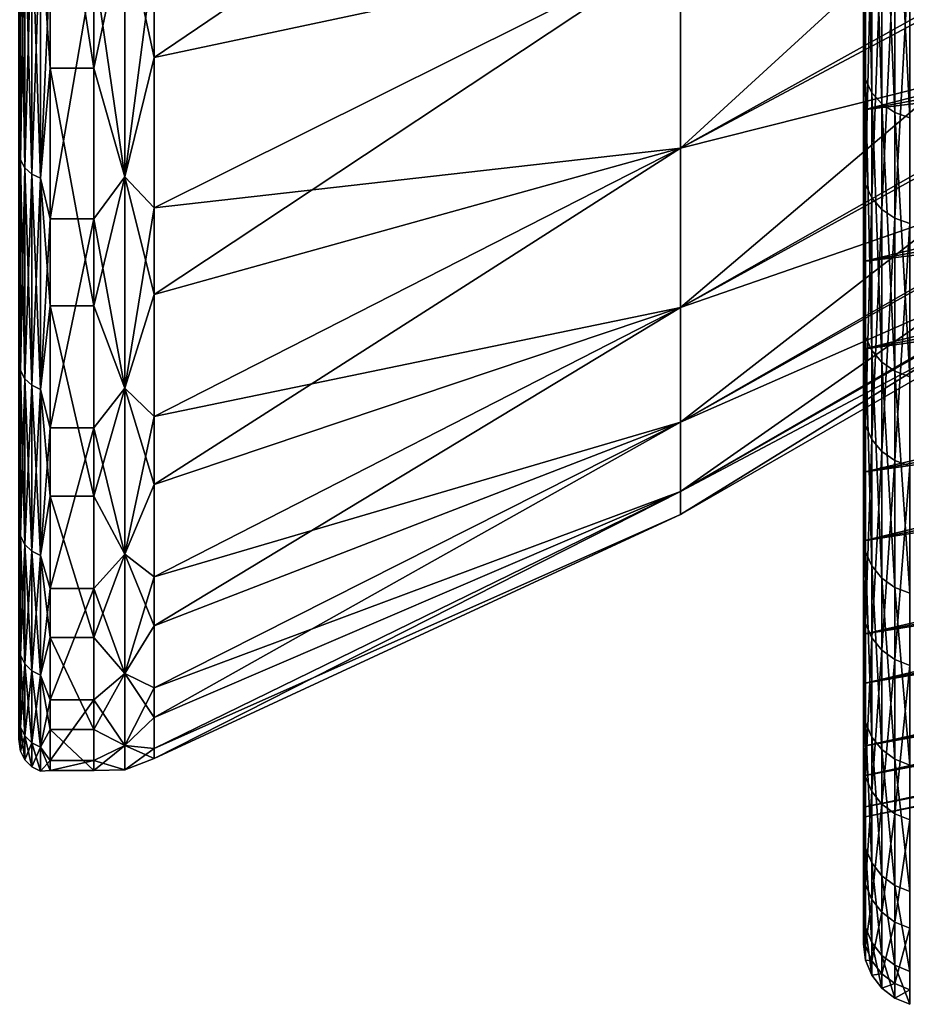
# Model space of a CAD drawing. Header units: metres. Extents: x -22 to 73, y -229 to 22.
# Tile 263 of 447: x 50.9 to 53.74, y -20.99 to -17.84. Entities that reach past the tile are written whole.
import ezdxf

# ---------------------------------------------------------------- set-up
doc = ezdxf.new("R2010")
doc.units = ezdxf.units.M
doc.layers.add('solid_509500_SW0001', color=7, linetype='CONTINUOUS')

msp = doc.modelspace()

# ---------------------------------------------------------------- linework, layer by layer
at = {"layer": 'solid_509500_SW0001'}
for points in [[(59.599998, -16.594965, 58.343544), (53.599998, -17.218668, 57.060284), (53.599998, -18.130226, 58.648262)], [(59.599998, -17.013132, 59.100937), (59.599998, -16.594965, 58.343544), (53.599998, -18.130226, 58.648262)], [(54.626633, -16.775885, 75.788826), (53.015186, -17.604151, 76.208954), (53.015186, -18.252619, 74.64341)], [(54.626633, -17.392632, 74.292252), (54.626633, -16.775885, 75.788826), (53.015186, -18.252619, 74.64341)], [(51.332516, -17.962553, 58.734505), (53.015186, -16.821705, 58.287983), (53.015186, -17.604151, 59.79105)], [(51.332516, -17.962553, 58.734505), (51.332516, -17.059689, 57.161655), (53.015186, -16.821705, 58.287983)], [(53.599998, -16.826427, 79.53392), (53.599998, -18.143738, 78.170776), (53.599998, -17.668919, 78.974937)], [(53.599998, -16.826427, 79.53392), (53.599998, -17.792845, 77.978706), (53.599998, -18.143738, 78.170776)], [(50.904896, -17.477173, 57.90955), (50.900002, -17.907948, 58.762691), (50.900002, -17.007824, 57.194614)], [(59.599998, -17.396509, 59.875874), (59.599998, -17.013132, 59.100937), (53.599998, -18.130226, 58.648262)], [(51.238167, -17.528585, 57.879868), (51.332516, -17.059689, 57.161655), (51.332516, -17.962553, 58.734505)], [(53.606815, -18.033518, 57.531555), (53.599998, -17.552536, 56.839878), (53.599998, -17.038363, 56.069611)], [(53.606815, -18.033518, 57.531555), (53.599998, -17.038363, 56.069611), (53.606815, -17.080765, 56.039921)], [(50.969189, -17.532801, 57.877434), (51, -17.092228, 57.140984), (51, -17.996815, 58.716835)], [(51.139996, -17.996815, 58.716835), (51, -17.996815, 58.716835), (51, -17.092228, 57.140984)], [(51.139996, -17.092228, 57.140984), (51.139996, -17.996815, 58.716835), (51, -17.092228, 57.140984)], [(51.238167, -17.528585, 57.879868), (51.139996, -17.996815, 58.716835), (51.139996, -17.092228, 57.140984)], [(53.62682, -18.075274, 57.507317), (53.606815, -17.080765, 56.039921), (53.62682, -17.120316, 56.012226)], [(53.606815, -18.033518, 57.531555), (53.606815, -17.080765, 56.039921), (53.62682, -18.075274, 57.507317)], [(53.658653, -18.11112, 57.486507), (53.62682, -17.120316, 56.012226), (53.658653, -17.154268, 55.988453)], [(53.62682, -18.075274, 57.507317), (53.62682, -17.120316, 56.012226), (53.658653, -18.11112, 57.486507)], [(53.700134, -18.138613, 57.470547), (53.658653, -17.154268, 55.988453), (53.700134, -17.180307, 55.970219)], [(53.658653, -18.11112, 57.486507), (53.658653, -17.154268, 55.988453), (53.700134, -18.138613, 57.470547)], [(59.599998, -17.167408, 76.597679), (53.599998, -18.61553, 76.343979), (53.599998, -17.792845, 77.978706)], [(59.599998, -17.167408, 76.597679), (59.599998, -17.53731, 75.815544), (53.599998, -18.61553, 76.343979)], [(53.74844, -18.15587, 57.460529), (53.700134, -17.180307, 55.970219), (53.74844, -17.196655, 55.958771)], [(53.700134, -18.138613, 57.470547), (53.700134, -17.180307, 55.970219), (53.74844, -18.15587, 57.460529)], [(53.599998, -17.218668, 57.060284), (53.599998, -17.552536, 56.839878), (53.599998, -18.033342, 57.63475)], [(53.599998, -18.130226, 58.648262), (53.599998, -17.218668, 57.060284), (53.599998, -18.033342, 57.63475)], [(54.626633, -17.353983, 61.601925), (53.015186, -18.252619, 61.35659), (53.015186, -17.604151, 59.79105)], [(54.626633, -17.353983, 61.601925), (54.626633, -17.84692, 63.143711), (53.015186, -18.252619, 61.35659)], [(54.626633, -17.392632, 74.292252), (53.015186, -18.252619, 74.64341), (53.015186, -18.762175, 73.027306)], [(54.626633, -17.876167, 72.74749), (54.626633, -17.392632, 74.292252), (53.015186, -18.762175, 73.027306)], [(59.599998, -17.396509, 59.875874), (53.599998, -18.130226, 58.648262), (53.599998, -18.895386, 60.310772)], [(59.599998, -17.744844, 60.667847), (59.599998, -17.396509, 59.875874), (53.599998, -18.895386, 60.310772)], [(53.606815, -17.466301, 79.389664), (53.599998, -17.668919, 78.974937), (53.599998, -18.143738, 78.170776)], [(53.606815, -17.466301, 79.389664), (53.599998, -18.143738, 78.170776), (53.606815, -18.369289, 77.867386)], [(53.606815, -17.466301, 79.389664), (53.606815, -18.369289, 77.867386), (53.62682, -17.506744, 79.416031)], [(50.904896, -18.290108, 76.528816), (50.904896, -17.477173, 78.090454), (50.900002, -17.574648, 77.856682)], [(50.904896, -17.477173, 57.90955), (50.904896, -18.290108, 59.471184), (50.900002, -17.907948, 58.762691)], [(50.919117, -17.501337, 78.104401), (50.904896, -17.477173, 78.090454), (50.904896, -18.290108, 76.528816)], [(50.919117, -18.315397, 59.459389), (50.904896, -18.290108, 59.471184), (50.904896, -17.477173, 57.90955)], [(50.919117, -17.501337, 57.895599), (50.919117, -18.315397, 59.459389), (50.904896, -17.477173, 57.90955)], [(50.919117, -18.315397, 76.540611), (50.919117, -17.501337, 78.104401), (50.904896, -18.290108, 76.528816)], [(50.941273, -17.520506, 78.115471), (50.919117, -17.501337, 78.104401), (50.919117, -18.315397, 76.540611)], [(50.941273, -18.335457, 59.450035), (50.919117, -18.315397, 59.459389), (50.919117, -17.501337, 57.895599)], [(50.941273, -17.520506, 57.884529), (50.941273, -18.335457, 59.450035), (50.919117, -17.501337, 57.895599)], [(50.941273, -18.335457, 76.549965), (50.941273, -17.520506, 78.115471), (50.919117, -18.315397, 76.540611)], [(50.969189, -17.532801, 78.122566), (50.941273, -17.520506, 78.115471), (50.941273, -18.335457, 76.549965)], [(50.969189, -18.348324, 59.444035), (50.941273, -18.335457, 59.450035), (50.941273, -17.520506, 57.884529)], [(50.969189, -17.532801, 57.877434), (50.969189, -18.348324, 59.444035), (50.941273, -17.520506, 57.884529)], [(50.969189, -18.348324, 76.555962), (50.969189, -17.532801, 78.122566), (50.941273, -18.335457, 76.549965)], [(50.969189, -17.532801, 57.877434), (51, -17.996815, 58.716835), (50.969189, -18.348324, 59.444035)], [(50.969189, -18.348324, 76.555962), (51, -17.661873, 77.905594), (50.969189, -17.532801, 78.122566)], [(51.238167, -18.343912, 76.553909), (51.238167, -17.528585, 78.120132), (51.139996, -17.661873, 77.905594)], [(51.238167, -17.528585, 57.879868), (51.238167, -18.343912, 59.446095), (51.139996, -17.996815, 58.716835)], [(51.238167, -17.528585, 57.879868), (51.332516, -17.962553, 58.734505), (51.238167, -18.343912, 59.446095)], [(51.238167, -18.343912, 76.553909), (51.332516, -17.628248, 77.886734), (51.238167, -17.528585, 78.120132)], [(59.599998, -17.53731, 75.815544), (59.599998, -17.871687, 75.017319), (53.599998, -18.61553, 76.343979)], [(53.606815, -18.369289, 77.867386), (53.62682, -18.411823, 77.890228), (53.62682, -17.506744, 79.416031)], [(53.62682, -17.506744, 79.416031), (53.62682, -18.411823, 77.890228), (53.658653, -17.541464, 79.438675)], [(53.606815, -18.033518, 57.531555), (53.599998, -18.033342, 57.63475), (53.599998, -17.552536, 56.839878)], [(53.62682, -18.411823, 77.890228), (53.658653, -18.448338, 77.909843), (53.658653, -17.541464, 79.438675)], [(53.658653, -17.541464, 79.438675), (53.658653, -18.448338, 77.909843), (53.700134, -17.56809, 79.456039)], [(53.658653, -18.448338, 77.909843), (53.700134, -18.476341, 77.924889), (53.700134, -17.56809, 79.456039)], [(53.700134, -17.56809, 79.456039), (53.700134, -18.476341, 77.924889), (53.74844, -17.584806, 79.466934)], [(50.904896, -18.290108, 76.528816), (50.900002, -17.574648, 77.856682), (50.900002, -18.387449, 76.241615)], [(53.700134, -18.476341, 77.924889), (53.74844, -18.493921, 77.934334), (53.74844, -17.584806, 79.466934)], [(51.238167, -18.343912, 76.553909), (51.332516, -18.443523, 76.266747), (51.332516, -17.628248, 77.886734)], [(51.332516, -18.720793, 60.381958), (53.015186, -17.604151, 59.79105), (53.015186, -18.252619, 61.35659)], [(51.332516, -18.720793, 60.381958), (51.332516, -17.962553, 58.734505), (53.015186, -17.604151, 59.79105)], [(51.332516, -18.443523, 76.266747), (53.015186, -18.252619, 74.64341), (53.015186, -17.604151, 76.208954)], [(51.332516, -17.628248, 77.886734), (51.332516, -18.443523, 76.266747), (53.015186, -17.604151, 76.208954)], [(50.969189, -18.348324, 76.555962), (51, -18.478703, 76.282516), (51, -17.661873, 77.905594)], [(51.139996, -17.661873, 77.905594), (51, -17.661873, 77.905594), (51, -18.478703, 76.282516)], [(51.139996, -18.478703, 76.282516), (51.139996, -17.661873, 77.905594), (51, -18.478703, 76.282516)], [(51.238167, -18.343912, 76.553909), (51.139996, -17.661873, 77.905594), (51.139996, -18.478703, 76.282516)], [(59.599998, -18.057228, 61.474934), (59.599998, -17.744844, 60.667847), (53.599998, -18.895386, 60.310772)], [(53.599998, -17.792845, 77.978706), (53.599998, -18.58198, 77.346123), (53.599998, -18.143738, 78.170776)], [(53.599998, -17.792845, 77.978706), (53.599998, -18.61553, 76.343979), (53.599998, -18.58198, 77.346123)], [(54.626633, -17.84692, 63.143711), (53.015186, -18.762175, 62.972691), (53.015186, -18.252619, 61.35659)], [(54.626633, -17.84692, 63.143711), (54.626633, -18.203169, 64.722694), (53.015186, -18.762175, 62.972691)], [(54.626633, -17.876167, 72.74749), (53.015186, -18.762175, 73.027306), (53.015186, -19.128937, 71.372948)], [(54.626633, -18.222792, 71.166374), (54.626633, -17.876167, 72.74749), (53.015186, -19.128937, 71.372948)], [(59.599998, -17.871687, 75.017319), (53.599998, -19.288593, 74.641548), (53.599998, -18.61553, 76.343979)], [(59.599998, -17.871687, 75.017319), (59.599998, -18.16954, 74.205467), (53.599998, -19.288593, 74.641548)], [(50.904896, -18.290108, 59.471184), (50.900002, -18.663883, 60.40514), (50.900002, -17.907948, 58.762691)], [(51.238167, -18.343912, 59.446095), (51.332516, -17.962553, 58.734505), (51.332516, -18.720793, 60.381958)], [(50.969189, -18.348324, 59.444035), (51, -17.996815, 58.716835), (51, -18.7565, 60.367428)], [(51.139996, -18.7565, 60.367428), (51, -18.7565, 60.367428), (51, -17.996815, 58.716835)], [(51.139996, -17.996815, 58.716835), (51.139996, -18.7565, 60.367428), (51, -17.996815, 58.716835)], [(51.238167, -18.343912, 59.446095), (51.139996, -18.7565, 60.367428), (51.139996, -17.996815, 58.716835)], [(53.599998, -18.130226, 58.648262), (53.599998, -18.033342, 57.63475), (53.599998, -18.479231, 58.452339)], [(53.606815, -18.856337, 59.098618), (53.599998, -18.479231, 58.452339), (53.599998, -18.033342, 57.63475)], [(53.606815, -18.856337, 59.098618), (53.599998, -18.033342, 57.63475), (53.606815, -18.033518, 57.531555)], [(53.606815, -18.033518, 57.531555), (53.62682, -18.075274, 57.507317), (53.62682, -18.899998, 59.078007)], [(53.606815, -18.856337, 59.098618), (53.606815, -18.033518, 57.531555), (53.62682, -18.899998, 59.078007)], [(59.599998, -18.057228, 61.474934), (53.599998, -18.895386, 60.310772), (53.599998, -19.508614, 62.035595)], [(59.599998, -18.332729, 62.294647), (59.599998, -18.057228, 61.474934), (53.599998, -19.508614, 62.035595)], [(53.62682, -18.075274, 57.507317), (53.658653, -18.11112, 57.486507), (53.658653, -18.937481, 59.060314)], [(53.62682, -18.899998, 59.078007), (53.62682, -18.075274, 57.507317), (53.658653, -18.937481, 59.060314)], [(53.599998, -18.130226, 58.648262), (53.599998, -18.479231, 58.452339), (53.599998, -18.888788, 59.290607)], [(53.599998, -18.895386, 60.310772), (53.599998, -18.130226, 58.648262), (53.599998, -18.888788, 59.290607)], [(53.658653, -18.11112, 57.486507), (53.700134, -18.138613, 57.470547), (53.700134, -18.966228, 59.046741)], [(53.658653, -18.937481, 59.060314), (53.658653, -18.11112, 57.486507), (53.700134, -18.966228, 59.046741)], [(53.606815, -18.369289, 77.867386), (53.599998, -18.143738, 78.170776), (53.599998, -18.58198, 77.346123)], [(53.700134, -18.138613, 57.470547), (53.74844, -18.15587, 57.460529), (53.74844, -18.984274, 59.038223)], [(53.700134, -18.966228, 59.046741), (53.700134, -18.138613, 57.470547), (53.74844, -18.984274, 59.038223)], [(59.599998, -18.16954, 74.205467), (59.599998, -18.430536, 73.38102), (53.599998, -19.288593, 74.641548)], [(54.626633, -18.203169, 64.722694), (53.015186, -19.128937, 64.627052), (53.015186, -18.762175, 62.972691)], [(54.626633, -18.203169, 64.722694), (54.626633, -18.42, 66.326775), (53.015186, -19.128937, 64.627052)], [(54.626633, -18.222792, 71.166374), (53.015186, -19.128937, 71.372948), (53.015186, -19.350117, 69.692917)], [(54.626633, -18.42985, 69.560997), (54.626633, -18.222792, 71.166374), (53.015186, -19.350117, 69.692917)], [(51.332516, -19.328304, 62.090744), (53.015186, -18.252619, 61.35659), (53.015186, -18.762175, 62.972691)], [(51.332516, -19.328304, 62.090744), (51.332516, -18.720793, 60.381958), (53.015186, -18.252619, 61.35659)], [(51.332516, -19.1103, 74.580208), (53.015186, -18.762175, 73.027306), (53.015186, -18.252619, 74.64341)], [(51.332516, -18.443523, 76.266747), (51.332516, -19.1103, 74.580208), (53.015186, -18.252619, 74.64341)], [(50.904896, -18.963844, 74.902275), (50.904896, -18.290108, 76.528816), (50.900002, -18.387449, 76.241615)], [(50.904896, -18.290108, 59.471184), (50.904896, -18.963844, 61.097725), (50.900002, -18.663883, 60.40514)], [(50.919117, -18.315397, 76.540611), (50.904896, -18.290108, 76.528816), (50.904896, -18.963844, 74.902275)], [(50.919117, -18.990065, 61.088181), (50.904896, -18.963844, 61.097725), (50.904896, -18.290108, 59.471184)], [(50.919117, -18.315397, 59.459389), (50.919117, -18.990065, 61.088181), (50.904896, -18.290108, 59.471184)], [(50.919117, -18.990065, 74.911819), (50.919117, -18.315397, 76.540611), (50.904896, -18.963844, 74.902275)], [(50.941273, -18.335457, 76.549965), (50.919117, -18.315397, 76.540611), (50.919117, -18.990065, 74.911819)], [(50.941273, -19.010864, 61.080612), (50.919117, -18.990065, 61.088181), (50.919117, -18.315397, 59.459389)], [(50.941273, -18.335457, 59.450035), (50.941273, -19.010864, 61.080612), (50.919117, -18.315397, 59.459389)], [(50.941273, -19.010864, 74.919388), (50.941273, -18.335457, 76.549965), (50.919117, -18.990065, 74.911819)], [(50.969189, -18.348324, 76.555962), (50.941273, -18.335457, 76.549965), (50.941273, -19.010864, 74.919388)], [(50.969189, -19.024204, 61.075756), (50.941273, -19.010864, 61.080612), (50.941273, -18.335457, 59.450035)], [(50.969189, -18.348324, 59.444035), (50.969189, -19.024204, 61.075756), (50.941273, -18.335457, 59.450035)], [(50.969189, -19.024204, 74.92424), (50.969189, -18.348324, 76.555962), (50.941273, -19.010864, 74.919388)], [(50.969189, -18.348324, 59.444035), (51, -18.7565, 60.367428), (50.969189, -19.024204, 61.075756)], [(50.969189, -19.024204, 74.92424), (51, -18.478703, 76.282516), (50.969189, -18.348324, 76.555962)], [(51.238167, -19.01963, 74.922577), (51.238167, -18.343912, 76.553909), (51.139996, -18.478703, 76.282516)], [(51.238167, -18.343912, 59.446095), (51.238167, -19.01963, 61.077419), (51.139996, -18.7565, 60.367428)], [(51.238167, -18.343912, 59.446095), (51.332516, -18.720793, 60.381958), (51.238167, -19.01963, 61.077419)], [(51.238167, -19.01963, 74.922577), (51.332516, -18.443523, 76.266747), (51.238167, -18.343912, 76.553909)], [(59.599998, -18.571039, 63.125935), (59.599998, -18.332729, 62.294647), (53.599998, -19.508614, 62.035595)], [(50.904896, -18.963844, 74.902275), (50.900002, -18.387449, 76.241615), (50.900002, -19.052202, 74.560188)], [(53.606815, -18.369289, 77.867386), (53.599998, -18.58198, 77.346123), (53.599998, -18.982761, 76.502632)], [(53.606815, -18.369289, 77.867386), (53.599998, -18.982761, 76.502632), (53.606815, -19.139927, 76.27401)], [(53.606815, -18.369289, 77.867386), (53.606815, -19.139927, 76.27401), (53.62682, -18.411823, 77.890228)], [(53.606815, -19.139927, 76.27401), (53.62682, -19.184244, 76.293167), (53.62682, -18.411823, 77.890228)], [(53.62682, -18.411823, 77.890228), (53.62682, -19.184244, 76.293167), (53.658653, -18.448338, 77.909843)], [(51.238167, -19.01963, 74.922577), (51.332516, -19.1103, 74.580208), (51.332516, -18.443523, 76.266747)], [(54.626633, -18.42, 66.326775), (53.015186, -19.350117, 66.307083), (53.015186, -19.128937, 64.627052)], [(54.626633, -18.42, 66.326775), (54.626633, -18.495754, 67.943672), (53.015186, -19.350117, 66.307083)], [(54.626633, -18.42985, 69.560997), (53.015186, -19.350117, 69.692917), (53.015186, -19.424032, 68)], [(54.626633, -18.495754, 67.943672), (54.626633, -18.42985, 69.560997), (53.015186, -19.424032, 68)], [(59.599998, -18.430536, 73.38102), (53.599998, -19.806295, 72.88575), (53.599998, -19.288593, 74.641548)], [(59.599998, -18.430536, 73.38102), (59.599998, -18.654299, 72.545013), (53.599998, -19.806295, 72.88575)], [(53.62682, -19.184244, 76.293167), (53.658653, -19.222292, 76.309616), (53.658653, -18.448338, 77.909843)], [(53.658653, -18.448338, 77.909843), (53.658653, -19.222292, 76.309616), (53.700134, -18.476341, 77.924889)], [(50.969189, -19.024204, 74.92424), (51, -19.146751, 74.592758), (51, -18.478703, 76.282516)], [(51.139996, -18.478703, 76.282516), (51, -18.478703, 76.282516), (51, -19.146751, 74.592758)], [(51.139996, -19.146751, 74.592758), (51.139996, -18.478703, 76.282516), (51, -19.146751, 74.592758)], [(51.238167, -19.01963, 74.922577), (51.139996, -18.478703, 76.282516), (51.139996, -19.146751, 74.592758)], [(53.606815, -18.856337, 59.098618), (53.599998, -18.888788, 59.290607), (53.599998, -18.479231, 58.452339)], [(53.658653, -19.222292, 76.309616), (53.700134, -19.251471, 76.322227), (53.700134, -18.476341, 77.924889)], [(53.700134, -18.476341, 77.924889), (53.700134, -19.251471, 76.322227), (53.74844, -18.493921, 77.934334)], [(54.626633, -18.495754, 67.943672), (53.015186, -19.424032, 68), (53.015186, -19.350117, 66.307083)], [(53.700134, -19.251471, 76.322227), (53.74844, -19.269787, 76.330147), (53.74844, -18.493921, 77.934334)], [(59.599998, -18.571039, 63.125935), (53.599998, -19.508614, 62.035595), (53.599998, -19.964752, 63.808514)], [(59.599998, -18.771814, 63.967754), (59.599998, -18.571039, 63.125935), (53.599998, -19.964752, 63.808514)], [(53.599998, -18.61553, 76.343979), (53.599998, -18.982761, 76.502632), (53.599998, -18.58198, 77.346123)], [(53.599998, -18.61553, 76.343979), (53.599998, -19.34528, 75.641998), (53.599998, -18.982761, 76.502632)], [(53.599998, -18.61553, 76.343979), (53.599998, -19.288593, 74.641548), (53.599998, -19.34528, 75.641998)], [(50.904896, -18.963844, 61.097725), (50.900002, -19.269548, 62.108734), (50.900002, -18.663883, 60.40514)], [(59.599998, -18.654299, 72.545013), (59.599998, -18.840115, 71.700012), (53.599998, -19.806295, 72.88575)], [(51.238167, -19.01963, 61.077419), (51.332516, -18.720793, 60.381958), (51.332516, -19.328304, 62.090744)], [(50.969189, -19.024204, 61.075756), (51, -18.7565, 60.367428), (51, -19.365171, 62.079472)], [(51.139996, -19.365171, 62.079472), (51, -19.365171, 62.079472), (51, -18.7565, 60.367428)], [(51.139996, -18.7565, 60.367428), (51.139996, -19.365171, 62.079472), (51, -18.7565, 60.367428)], [(51.238167, -19.01963, 61.077419), (51.139996, -19.365171, 62.079472), (51.139996, -18.7565, 60.367428)], [(51.332516, -19.780195, 63.847111), (53.015186, -18.762175, 62.972691), (53.015186, -19.128937, 64.627052)], [(51.332516, -19.780195, 63.847111), (51.332516, -19.328304, 62.090744), (53.015186, -18.762175, 62.972691)], [(51.332516, -19.623213, 72.840683), (53.015186, -19.128937, 71.372948), (53.015186, -18.762175, 73.027306)], [(51.332516, -19.1103, 74.580208), (51.332516, -19.623213, 72.840683), (53.015186, -18.762175, 73.027306)], [(59.599998, -18.93441, 64.817535), (59.599998, -18.771814, 63.967754), (53.599998, -19.964752, 63.808514)], [(59.599998, -18.840115, 71.700012), (53.599998, -20.164476, 71.09095), (53.599998, -19.806295, 72.88575)], [(59.599998, -18.840115, 71.700012), (59.599998, -18.987583, 70.848099), (53.599998, -20.164476, 71.09095)], [(53.606815, -19.543297, 60.729813), (53.599998, -18.888788, 59.290607), (53.606815, -18.856337, 59.098618)], [(53.606815, -18.856337, 59.098618), (53.62682, -18.899998, 59.078007), (53.62682, -19.588549, 60.712982)], [(53.606815, -19.543297, 60.729813), (53.606815, -18.856337, 59.098618), (53.62682, -19.588549, 60.712982)], [(53.599998, -18.895386, 60.310772), (53.599998, -18.888788, 59.290607), (53.599998, -19.260759, 60.147419)], [(53.606815, -19.543297, 60.729813), (53.599998, -19.260759, 60.147419), (53.599998, -18.888788, 59.290607)], [(53.599998, -18.895386, 60.310772), (53.599998, -19.260759, 60.147419), (53.599998, -19.594051, 61.020531)], [(53.599998, -19.508614, 62.035595), (53.599998, -18.895386, 60.310772), (53.599998, -19.594051, 61.020531)], [(53.62682, -18.899998, 59.078007), (53.658653, -18.937481, 59.060314), (53.658653, -19.627398, 60.698528)], [(53.62682, -19.588549, 60.712982), (53.62682, -18.899998, 59.078007), (53.658653, -19.627398, 60.698528)], [(59.599998, -18.93441, 64.817535), (53.599998, -19.964752, 63.808514), (53.599998, -20.260056, 65.614594)], [(59.599998, -19.058485, 65.673164), (59.599998, -18.93441, 64.817535), (53.599998, -20.260056, 65.614594)], [(53.658653, -18.937481, 59.060314), (53.700134, -18.966228, 59.046741), (53.700134, -19.65719, 60.687447)], [(53.658653, -19.627398, 60.698528), (53.658653, -18.937481, 59.060314), (53.700134, -19.65719, 60.687447)], [(50.904896, -19.493254, 73.223198), (50.904896, -18.963844, 74.902275), (50.900002, -19.052202, 74.560188)], [(50.904896, -18.963844, 61.097725), (50.904896, -19.493254, 62.776798), (50.900002, -19.269548, 62.108734)], [(50.919117, -18.990065, 74.911819), (50.904896, -18.963844, 74.902275), (50.904896, -19.493254, 73.223198)], [(50.919117, -19.520206, 62.769577), (50.904896, -19.493254, 62.776798), (50.904896, -18.963844, 61.097725)], [(50.919117, -18.990065, 61.088181), (50.919117, -19.520206, 62.769577), (50.904896, -18.963844, 61.097725)], [(53.606815, -19.139927, 76.27401), (53.599998, -18.982761, 76.502632), (53.599998, -19.34528, 75.641998)], [(53.700134, -18.966228, 59.046741), (53.74844, -18.984274, 59.038223), (53.74844, -19.675894, 60.680489)], [(53.700134, -19.65719, 60.687447), (53.700134, -18.966228, 59.046741), (53.74844, -19.675894, 60.680489)], [(50.919117, -19.520206, 73.230423), (50.919117, -18.990065, 74.911819), (50.904896, -19.493254, 73.223198)], [(50.941273, -19.010864, 74.919388), (50.919117, -18.990065, 74.911819), (50.919117, -19.520206, 73.230423)], [(50.941273, -19.541586, 62.763847), (50.919117, -19.520206, 62.769577), (50.919117, -18.990065, 61.088181)], [(50.941273, -19.010864, 61.080612), (50.941273, -19.541586, 62.763847), (50.919117, -18.990065, 61.088181)], [(50.941273, -19.541586, 73.236153), (50.941273, -19.010864, 74.919388), (50.919117, -19.520206, 73.230423)], [(50.969189, -19.024204, 74.92424), (50.941273, -19.010864, 74.919388), (50.941273, -19.541586, 73.236153)], [(50.969189, -19.555298, 62.760174), (50.941273, -19.541586, 62.763847), (50.941273, -19.010864, 61.080612)], [(50.969189, -19.024204, 61.075756), (50.969189, -19.555298, 62.760174), (50.941273, -19.010864, 61.080612)], [(59.599998, -18.987583, 70.848099), (59.599998, -19.096611, 69.98983), (53.599998, -20.164476, 71.09095)], [(50.969189, -19.555298, 73.23983), (50.969189, -19.024204, 74.92424), (50.941273, -19.541586, 73.236153)], [(50.969189, -19.024204, 61.075756), (51, -19.365171, 62.079472), (50.969189, -19.555298, 62.760174)], [(50.969189, -19.555298, 73.23983), (51, -19.146751, 74.592758), (50.969189, -19.024204, 74.92424)], [(51.238167, -19.550596, 73.238564), (51.238167, -19.01963, 74.922577), (51.139996, -19.146751, 74.592758)], [(51.238167, -19.01963, 61.077419), (51.238167, -19.550596, 62.761433), (51.139996, -19.365171, 62.079472)], [(51.238167, -19.01963, 61.077419), (51.332516, -19.328304, 62.090744), (51.238167, -19.550596, 62.761433)], [(51.238167, -19.550596, 73.238564), (51.332516, -19.1103, 74.580208), (51.238167, -19.01963, 74.922577)], [(50.904896, -19.493254, 73.223198), (50.900002, -19.052202, 74.560188), (50.900002, -19.563557, 72.825943)], [(59.599998, -19.143959, 66.534096), (59.599998, -19.058485, 65.673164), (53.599998, -20.260056, 65.614594)], [(51.238167, -19.550596, 73.238564), (51.332516, -19.623213, 72.840683), (51.332516, -19.1103, 74.580208)], [(59.599998, -19.096611, 69.98983), (53.599998, -20.360397, 69.270454), (53.599998, -20.164476, 71.09095)], [(59.599998, -19.096611, 69.98983), (59.599998, -19.16688, 69.127266), (53.599998, -20.360397, 69.270454)], [(51.332516, -20.072828, 65.636909), (53.015186, -19.128937, 64.627052), (53.015186, -19.350117, 66.307083)], [(51.332516, -20.072828, 65.636909), (51.332516, -19.780195, 63.847111), (53.015186, -19.128937, 64.627052)], [(51.332516, -19.97813, 71.06218), (53.015186, -19.350117, 69.692917), (53.015186, -19.128937, 71.372948)], [(51.332516, -19.623213, 72.840683), (51.332516, -19.97813, 71.06218), (53.015186, -19.128937, 71.372948)], [(53.606815, -19.139927, 76.27401), (53.599998, -19.34528, 75.641998), (53.599998, -19.668802, 74.765961)], [(53.606815, -19.139927, 76.27401), (53.599998, -19.668802, 74.765961), (53.606815, -19.772659, 74.621025)], [(53.606815, -19.139927, 76.27401), (53.606815, -19.772659, 74.621025), (53.62682, -19.184244, 76.293167)], [(50.969189, -19.555298, 73.23983), (51, -19.660643, 72.849915), (51, -19.146751, 74.592758)], [(51.139996, -19.146751, 74.592758), (51, -19.146751, 74.592758), (51, -19.660643, 72.849915)], [(51.139996, -19.660643, 72.849915), (51.139996, -19.146751, 74.592758), (51, -19.660643, 72.849915)], [(51.238167, -19.550596, 73.238564), (51.139996, -19.146751, 74.592758), (51.139996, -19.660643, 72.849915)], [(59.599998, -19.143959, 66.534096), (53.599998, -20.260056, 65.614594), (53.599998, -20.392336, 67.440826)], [(59.599998, -19.190569, 67.398262), (59.599998, -19.143959, 66.534096), (53.599998, -20.392336, 67.440826)], [(59.599998, -19.16688, 69.127266), (59.599998, -19.198198, 68.263031), (53.599998, -20.360397, 69.270454)], [(59.599998, -19.198198, 68.263031), (59.599998, -19.190569, 67.398262), (53.599998, -20.392336, 67.440826)], [(59.599998, -19.198198, 68.263031), (53.599998, -20.392336, 67.440826), (53.599998, -20.360397, 69.270454)], [(53.606815, -19.772659, 74.621025), (53.62682, -19.818443, 74.636353), (53.62682, -19.184244, 76.293167)], [(53.62682, -19.184244, 76.293167), (53.62682, -19.818443, 74.636353), (53.658653, -19.222292, 76.309616)], [(53.62682, -19.818443, 74.636353), (53.658653, -19.857748, 74.649521), (53.658653, -19.222292, 76.309616)], [(53.658653, -19.222292, 76.309616), (53.658653, -19.857748, 74.649521), (53.700134, -19.251471, 76.322227)], [(53.606815, -19.543297, 60.729813), (53.599998, -19.594051, 61.020531), (53.599998, -19.260759, 60.147419)], [(53.658653, -19.857748, 74.649521), (53.700134, -19.88789, 74.659615), (53.700134, -19.251471, 76.322227)], [(53.700134, -19.251471, 76.322227), (53.700134, -19.88789, 74.659615), (53.74844, -19.269787, 76.330147)], [(50.904896, -19.493254, 62.776798), (50.900002, -19.720062, 63.859756), (50.900002, -19.269548, 62.108734)], [(53.599998, -19.288593, 74.641548), (53.599998, -19.668802, 74.765961), (53.599998, -19.34528, 75.641998)], [(53.599998, -19.288593, 74.641548), (53.599998, -19.952675, 73.876289), (53.599998, -19.668802, 74.765961)], [(53.599998, -19.288593, 74.641548), (53.599998, -19.806295, 72.88575), (53.599998, -19.952675, 73.876289)], [(53.700134, -19.88789, 74.659615), (53.74844, -19.906815, 74.665947), (53.74844, -19.269787, 76.330147)], [(51.238167, -19.550596, 62.761433), (51.332516, -19.328304, 62.090744), (51.332516, -19.780195, 63.847111)], [(51.332516, -20.203848, 67.44574), (53.015186, -19.350117, 66.307083), (53.015186, -19.424032, 68)], [(51.332516, -20.203848, 67.44574), (51.332516, -20.072828, 65.636909), (53.015186, -19.350117, 66.307083)], [(51.332516, -20.172195, 69.259026), (53.015186, -19.424032, 68), (53.015186, -19.350117, 69.692917)], [(51.332516, -19.97813, 71.06218), (51.332516, -20.172195, 69.259026), (53.015186, -19.350117, 69.692917)], [(50.969189, -19.555298, 62.760174), (51, -19.365171, 62.079472), (51, -19.817924, 63.839188)], [(51.139996, -19.817924, 63.839188), (51, -19.817924, 63.839188), (51, -19.365171, 62.079472)], [(51.139996, -19.365171, 62.079472), (51.139996, -19.817924, 63.839188), (51, -19.365171, 62.079472)], [(51.238167, -19.550596, 62.761433), (51.139996, -19.817924, 63.839188), (51.139996, -19.365171, 62.079472)], [(51.332516, -20.172195, 69.259026), (51.332516, -20.203848, 67.44574), (53.015186, -19.424032, 68)], [(50.904896, -19.874308, 71.504379), (50.904896, -19.493254, 73.223198), (50.900002, -19.563557, 72.825943)], [(50.904896, -19.493254, 62.776798), (50.904896, -19.874308, 64.495621), (50.900002, -19.720062, 63.859756)], [(50.919117, -19.520206, 73.230423), (50.904896, -19.493254, 73.223198), (50.904896, -19.874308, 71.504379)], [(50.919117, -19.901787, 64.490776), (50.904896, -19.874308, 64.495621), (50.904896, -19.493254, 62.776798)], [(50.919117, -19.520206, 62.769577), (50.919117, -19.901787, 64.490776), (50.904896, -19.493254, 62.776798)], [(50.919117, -19.901787, 71.509224), (50.919117, -19.520206, 73.230423), (50.904896, -19.874308, 71.504379)], [(50.941273, -19.541586, 73.236153), (50.919117, -19.520206, 73.230423), (50.919117, -19.901787, 71.509224)], [(50.941273, -19.923586, 64.486931), (50.919117, -19.901787, 64.490776), (50.919117, -19.520206, 62.769577)], [(50.941273, -19.541586, 62.763847), (50.941273, -19.923586, 64.486931), (50.919117, -19.520206, 62.769577)], [(53.599998, -19.508614, 62.035595), (53.599998, -19.887753, 61.907612), (53.599998, -20.14118, 62.806465)], [(53.599998, -19.964752, 63.808514), (53.599998, -19.508614, 62.035595), (53.599998, -20.14118, 62.806465)], [(53.599998, -19.508614, 62.035595), (53.599998, -19.594051, 61.020531), (53.599998, -19.887753, 61.907612)], [(50.941273, -19.923586, 71.513069), (50.941273, -19.541586, 73.236153), (50.919117, -19.901787, 71.509224)], [(50.969189, -19.555298, 73.23983), (50.941273, -19.541586, 73.236153), (50.941273, -19.923586, 71.513069)], [(50.969189, -19.937565, 64.484467), (50.941273, -19.923586, 64.486931), (50.941273, -19.541586, 62.763847)], [(50.969189, -19.555298, 62.760174), (50.969189, -19.937565, 64.484467), (50.941273, -19.541586, 62.763847)], [(51.238167, -19.932772, 71.514687), (51.238167, -19.550596, 73.238564), (51.139996, -19.660643, 72.849915)], [(51.238167, -19.550596, 62.761433), (51.238167, -19.932772, 64.485313), (51.139996, -19.817924, 63.839188)], [(51.238167, -19.550596, 62.761433), (51.332516, -19.780195, 63.847111), (51.238167, -19.932772, 64.485313)], [(51.238167, -19.932772, 71.514687), (51.332516, -19.623213, 72.840683), (51.238167, -19.550596, 73.238564)], [(53.606815, -20.089447, 62.413391), (53.599998, -19.594051, 61.020531), (53.606815, -19.543297, 60.729813)], [(53.606815, -19.543297, 60.729813), (53.62682, -19.588549, 60.712982), (53.62682, -20.135963, 62.400455)], [(53.606815, -20.089447, 62.413391), (53.606815, -19.543297, 60.729813), (53.62682, -20.135963, 62.400455)], [(50.904896, -19.874308, 71.504379), (50.900002, -19.563557, 72.825943), (50.900002, -19.917395, 71.052849)], [(50.969189, -19.937565, 71.515533), (50.969189, -19.555298, 73.23983), (50.941273, -19.923586, 71.513069)], [(50.969189, -19.555298, 62.760174), (51, -19.817924, 63.839188), (50.969189, -19.937565, 64.484467)], [(50.969189, -19.937565, 71.515533), (51, -19.660643, 72.849915), (50.969189, -19.555298, 73.23983)], [(53.606815, -20.089447, 62.413391), (53.599998, -19.887753, 61.907612), (53.599998, -19.594051, 61.020531)], [(53.62682, -19.588549, 60.712982), (53.658653, -19.627398, 60.698528), (53.658653, -20.175898, 62.389351)], [(53.62682, -20.135963, 62.400455), (53.62682, -19.588549, 60.712982), (53.658653, -20.175898, 62.389351)], [(51.238167, -19.932772, 71.514687), (51.332516, -19.97813, 71.06218), (51.332516, -19.623213, 72.840683)], [(53.658653, -19.627398, 60.698528), (53.700134, -19.65719, 60.687447), (53.700134, -20.206524, 62.380836)], [(53.658653, -20.175898, 62.389351), (53.658653, -19.627398, 60.698528), (53.700134, -20.206524, 62.380836)], [(50.969189, -19.937565, 71.515533), (51, -20.016237, 71.068024), (51, -19.660643, 72.849915)], [(51.139996, -19.660643, 72.849915), (51, -19.660643, 72.849915), (51, -20.016237, 71.068024)], [(51.139996, -20.016237, 71.068024), (51.139996, -19.660643, 72.849915), (51, -20.016237, 71.068024)], [(51.238167, -19.932772, 71.514687), (51.139996, -19.660643, 72.849915), (51.139996, -20.016237, 71.068024)], [(53.606815, -19.772659, 74.621025), (53.599998, -19.668802, 74.765961), (53.599998, -19.952675, 73.876289)], [(53.700134, -19.65719, 60.687447), (53.74844, -19.675894, 60.680489), (53.74844, -20.22575, 62.375488)], [(53.700134, -20.206524, 62.380836), (53.700134, -19.65719, 60.687447), (53.74844, -20.22575, 62.375488)], [(50.904896, -19.874308, 64.495621), (50.900002, -20.011803, 65.644104), (50.900002, -19.720062, 63.859756)], [(53.606815, -19.772659, 74.621025), (53.599998, -19.952675, 73.876289), (53.599998, -20.196329, 72.97477)], [(53.606815, -19.772659, 74.621025), (53.599998, -20.196329, 72.97477), (53.606815, -20.26293, 72.920334)], [(53.606815, -19.772659, 74.621025), (53.606815, -20.26293, 72.920334), (53.62682, -19.818443, 74.636353)], [(51.238167, -19.932772, 64.485313), (51.332516, -19.780195, 63.847111), (51.332516, -20.072828, 65.636909)], [(50.969189, -19.937565, 64.484467), (51, -19.817924, 63.839188), (51, -20.111116, 65.632401)], [(51.139996, -20.111116, 65.632401), (51, -20.111116, 65.632401), (51, -19.817924, 63.839188)], [(51.139996, -19.817924, 63.839188), (51.139996, -20.111116, 65.632401), (51, -19.817924, 63.839188)], [(51.238167, -19.932772, 64.485313), (51.139996, -20.111116, 65.632401), (51.139996, -19.817924, 63.839188)], [(53.599998, -19.806295, 72.88575), (53.599998, -20.196329, 72.97477), (53.599998, -19.952675, 73.876289)], [(53.599998, -19.806295, 72.88575), (53.599998, -20.399269, 72.063232), (53.599998, -20.196329, 72.97477)], [(53.599998, -19.806295, 72.88575), (53.599998, -20.164476, 71.09095), (53.599998, -20.399269, 72.063232)], [(53.606815, -20.26293, 72.920334), (53.62682, -20.309849, 72.931725), (53.62682, -19.818443, 74.636353)], [(53.62682, -19.818443, 74.636353), (53.62682, -20.309849, 72.931725), (53.658653, -19.857748, 74.649521)], [(53.62682, -20.309849, 72.931725), (53.658653, -20.350128, 72.941505), (53.658653, -19.857748, 74.649521)], [(53.658653, -19.857748, 74.649521), (53.658653, -20.350128, 72.941505), (53.700134, -19.88789, 74.659615)], [(50.904896, -20.104107, 69.758881), (50.904896, -19.874308, 71.504379), (50.900002, -19.917395, 71.052849)], [(50.904896, -19.874308, 64.495621), (50.904896, -20.104107, 66.241119), (50.900002, -20.011803, 65.644104)], [(50.919117, -19.901787, 71.509224), (50.904896, -19.874308, 71.504379), (50.904896, -20.104107, 69.758881)], [(50.919117, -20.131903, 66.238686), (50.904896, -20.104107, 66.241119), (50.904896, -19.874308, 64.495621)], [(50.919117, -19.901787, 64.490776), (50.919117, -20.131903, 66.238686), (50.904896, -19.874308, 64.495621)], [(53.606815, -20.089447, 62.413391), (53.599998, -20.14118, 62.806465), (53.599998, -19.887753, 61.907612)], [(53.658653, -20.350128, 72.941505), (53.700134, -20.38102, 72.949013), (53.700134, -19.88789, 74.659615)], [(53.700134, -19.88789, 74.659615), (53.700134, -20.38102, 72.949013), (53.74844, -19.906815, 74.665947)], [(50.904896, -20.104107, 69.758881), (50.900002, -19.917395, 71.052849), (50.900002, -20.110868, 69.25518)], [(50.919117, -20.131903, 69.761314), (50.919117, -19.901787, 71.509224), (50.904896, -20.104107, 69.758881)], [(50.941273, -19.923586, 71.513069), (50.919117, -19.901787, 71.509224), (50.919117, -20.131903, 69.761314)], [(50.941273, -20.153954, 66.236755), (50.919117, -20.131903, 66.238686), (50.919117, -19.901787, 64.490776)], [(50.941273, -19.923586, 64.486931), (50.941273, -20.153954, 66.236755), (50.919117, -19.901787, 64.490776)], [(50.941273, -20.153954, 69.763245), (50.941273, -19.923586, 71.513069), (50.919117, -20.131903, 69.761314)], [(50.969189, -19.937565, 71.515533), (50.941273, -19.923586, 71.513069), (50.941273, -20.153954, 69.763245)], [(50.969189, -20.168097, 66.235519), (50.941273, -20.153954, 66.236755), (50.941273, -19.923586, 64.486931)], [(50.969189, -19.937565, 64.484467), (50.969189, -20.168097, 66.235519), (50.941273, -19.923586, 64.486931)], [(53.700134, -20.38102, 72.949013), (53.74844, -20.400412, 72.95372), (53.74844, -19.906815, 74.665947)], [(50.969189, -20.168097, 69.764481), (50.969189, -19.937565, 71.515533), (50.941273, -20.153954, 69.763245)], [(50.969189, -19.937565, 64.484467), (51, -20.111116, 65.632401), (50.969189, -20.168097, 66.235519)], [(50.969189, -20.168097, 69.764481), (51, -20.016237, 71.068024), (50.969189, -19.937565, 71.515533)], [(51.238167, -20.163246, 69.764053), (51.238167, -19.932772, 71.514687), (51.139996, -20.016237, 71.068024)], [(51.238167, -19.932772, 64.485313), (51.238167, -20.163246, 66.235947), (51.139996, -20.111116, 65.632401)], [(51.238167, -19.932772, 64.485313), (51.332516, -20.072828, 65.636909), (51.238167, -20.163246, 66.235947)], [(51.238167, -20.163246, 69.764053), (51.332516, -19.97813, 71.06218), (51.238167, -19.932772, 71.514687)], [(51.238167, -20.163246, 69.764053), (51.332516, -20.172195, 69.259026), (51.332516, -19.97813, 71.06218)], [(53.599998, -19.964752, 63.808514), (53.599998, -20.353922, 63.715389), (53.599998, -20.525648, 64.632843)], [(53.599998, -20.260056, 65.614594), (53.599998, -19.964752, 63.808514), (53.599998, -20.525648, 64.632843)], [(53.599998, -19.964752, 63.808514), (53.599998, -20.14118, 62.806465), (53.599998, -20.353922, 63.715389)], [(50.904896, -20.104107, 66.241119), (50.900002, -20.142422, 67.447411), (50.900002, -20.011803, 65.644104)], [(50.969189, -20.168097, 69.764481), (51, -20.210672, 69.261429), (51, -20.016237, 71.068024)], [(51.139996, -20.016237, 71.068024), (51, -20.016237, 71.068024), (51, -20.210672, 69.261429)], [(51.139996, -20.210672, 69.261429), (51.139996, -20.016237, 71.068024), (51, -20.210672, 69.261429)], [(51.238167, -20.163246, 69.764053), (51.139996, -20.016237, 71.068024), (51.139996, -20.210672, 69.261429)], [(51.238167, -20.163246, 66.235947), (51.332516, -20.072828, 65.636909), (51.332516, -20.203848, 67.44574)], [(50.904896, -20.180902, 68), (50.904896, -20.104107, 69.758881), (50.900002, -20.110868, 69.25518)], [(50.904896, -20.104107, 66.241119), (50.904896, -20.180902, 68), (50.900002, -20.142422, 67.447411)], [(50.904896, -20.180902, 68), (50.900002, -20.110868, 69.25518), (50.900002, -20.142422, 67.447411)], [(50.919117, -20.131903, 69.761314), (50.904896, -20.104107, 69.758881), (50.904896, -20.180902, 68)], [(50.919117, -20.208803, 68), (50.904896, -20.180902, 68), (50.904896, -20.104107, 66.241119)], [(50.919117, -20.131903, 66.238686), (50.919117, -20.208803, 68), (50.904896, -20.104107, 66.241119)], [(50.969189, -20.168097, 66.235519), (51, -20.111116, 65.632401), (51, -20.242384, 67.444679)], [(51.139996, -20.242384, 67.444679), (51, -20.242384, 67.444679), (51, -20.111116, 65.632401)], [(51.139996, -20.111116, 65.632401), (51.139996, -20.242384, 67.444679), (51, -20.111116, 65.632401)], [(51.238167, -20.163246, 66.235947), (51.139996, -20.242384, 67.444679), (51.139996, -20.111116, 65.632401)], [(53.606815, -20.490852, 64.137222), (53.599998, -20.14118, 62.806465), (53.606815, -20.089447, 62.413391)], [(53.606815, -20.089447, 62.413391), (53.62682, -20.135963, 62.400455), (53.62682, -20.538298, 64.128281)], [(53.606815, -20.490852, 64.137222), (53.606815, -20.089447, 62.413391), (53.62682, -20.538298, 64.128281)], [(50.919117, -20.208803, 68), (50.919117, -20.131903, 69.761314), (50.904896, -20.180902, 68)], [(50.941273, -20.153954, 69.763245), (50.919117, -20.131903, 69.761314), (50.919117, -20.208803, 68)], [(50.941273, -20.230938, 68), (50.919117, -20.208803, 68), (50.919117, -20.131903, 66.238686)], [(50.941273, -20.153954, 66.236755), (50.941273, -20.230938, 68), (50.919117, -20.131903, 66.238686)], [(53.606815, -20.490852, 64.137222), (53.599998, -20.353922, 63.715389), (53.599998, -20.14118, 62.806465)], [(53.62682, -20.135963, 62.400455), (53.658653, -20.175898, 62.389351), (53.658653, -20.579031, 64.120598)], [(53.62682, -20.538298, 64.128281), (53.62682, -20.135963, 62.400455), (53.658653, -20.579031, 64.120598)], [(50.941273, -20.230938, 68), (50.941273, -20.153954, 69.763245), (50.919117, -20.208803, 68)], [(50.969189, -20.168097, 69.764481), (50.941273, -20.153954, 69.763245), (50.941273, -20.230938, 68)], [(50.969189, -20.245134, 68), (50.941273, -20.230938, 68), (50.941273, -20.153954, 66.236755)], [(50.969189, -20.168097, 66.235519), (50.969189, -20.245134, 68), (50.941273, -20.153954, 66.236755)], [(50.969189, -20.245134, 68), (50.969189, -20.168097, 69.764481), (50.941273, -20.230938, 68)], [(50.969189, -20.168097, 66.235519), (51, -20.242384, 67.444679), (50.969189, -20.245134, 68)], [(50.969189, -20.245134, 68), (51, -20.210672, 69.261429), (50.969189, -20.168097, 69.764481)], [(51.238167, -20.240267, 68), (51.238167, -20.163246, 69.764053), (51.139996, -20.210672, 69.261429)], [(51.238167, -20.163246, 66.235947), (51.238167, -20.240267, 68), (51.139996, -20.242384, 67.444679)], [(51.238167, -20.163246, 66.235947), (51.332516, -20.203848, 67.44574), (51.238167, -20.240267, 68)], [(51.238167, -20.240267, 68), (51.332516, -20.172195, 69.259026), (51.238167, -20.163246, 69.764053)], [(51.238167, -20.240267, 68), (51.332516, -20.203848, 67.44574), (51.332516, -20.172195, 69.259026)], [(53.599998, -20.164476, 71.09095), (53.599998, -20.561085, 71.143532), (53.599998, -20.399269, 72.063232)], [(53.599998, -20.164476, 71.09095), (53.599998, -20.681456, 70.217514), (53.599998, -20.561085, 71.143532)], [(53.599998, -20.164476, 71.09095), (53.599998, -20.360397, 69.270454), (53.599998, -20.681456, 70.217514)], [(53.658653, -20.175898, 62.389351), (53.700134, -20.206524, 62.380836), (53.700134, -20.610268, 64.114708)], [(53.658653, -20.579031, 64.120598), (53.658653, -20.175898, 62.389351), (53.700134, -20.610268, 64.114708)], [(50.969189, -20.245134, 68), (51, -20.242384, 67.444679), (51, -20.210672, 69.261429)], [(51.139996, -20.210672, 69.261429), (51, -20.210672, 69.261429), (51, -20.242384, 67.444679)], [(51.139996, -20.242384, 67.444679), (51.139996, -20.210672, 69.261429), (51, -20.242384, 67.444679)], [(51.238167, -20.240267, 68), (51.139996, -20.210672, 69.261429), (51.139996, -20.242384, 67.444679)], [(53.606815, -20.26293, 72.920334), (53.599998, -20.196329, 72.97477), (53.599998, -20.399269, 72.063232)], [(53.700134, -20.206524, 62.380836), (53.74844, -20.22575, 62.375488), (53.74844, -20.629879, 64.111015)], [(53.700134, -20.610268, 64.114708), (53.700134, -20.206524, 62.380836), (53.74844, -20.629879, 64.111015)], [(53.599998, -20.260056, 65.614594), (53.599998, -20.656065, 65.557266), (53.599998, -20.744892, 66.486908)], [(53.599998, -20.392336, 67.440826), (53.599998, -20.260056, 65.614594), (53.599998, -20.744892, 66.486908)], [(53.599998, -20.260056, 65.614594), (53.599998, -20.525648, 64.632843), (53.599998, -20.656065, 65.557266)], [(53.606815, -20.26293, 72.920334), (53.599998, -20.399269, 72.063232), (53.606815, -20.607206, 71.184189)], [(53.606815, -20.26293, 72.920334), (53.606815, -20.607206, 71.184189), (53.62682, -20.309849, 72.931725)], [(53.606815, -20.607206, 71.184189), (53.62682, -20.654922, 71.191566), (53.62682, -20.309849, 72.931725)], [(53.62682, -20.309849, 72.931725), (53.62682, -20.654922, 71.191566), (53.658653, -20.350128, 72.941505)], [(53.606815, -20.490852, 64.137222), (53.599998, -20.525648, 64.632843), (53.599998, -20.353922, 63.715389)], [(53.599998, -20.360397, 69.270454), (53.599998, -20.760145, 69.286987), (53.599998, -20.681456, 70.217514)], [(53.599998, -20.360397, 69.270454), (53.599998, -20.796989, 68.353783), (53.599998, -20.760145, 69.286987)], [(53.599998, -20.360397, 69.270454), (53.599998, -20.392336, 67.440826), (53.599998, -20.796989, 68.353783)], [(53.62682, -20.654922, 71.191566), (53.658653, -20.695887, 71.197891), (53.658653, -20.350128, 72.941505)], [(53.658653, -20.350128, 72.941505), (53.658653, -20.695887, 71.197891), (53.700134, -20.38102, 72.949013)], [(53.599998, -20.392336, 67.440826), (53.599998, -20.791904, 67.419754), (53.599998, -20.796989, 68.353783)], [(53.599998, -20.392336, 67.440826), (53.599998, -20.744892, 66.486908), (53.599998, -20.791904, 67.419754)], [(53.606815, -20.607206, 71.184189), (53.599998, -20.399269, 72.063232), (53.599998, -20.561085, 71.143532)], [(53.658653, -20.695887, 71.197891), (53.700134, -20.727301, 71.202751), (53.700134, -20.38102, 72.949013)], [(53.700134, -20.38102, 72.949013), (53.700134, -20.727301, 71.202751), (53.74844, -20.400412, 72.95372)], [(53.700134, -20.727301, 71.202751), (53.74844, -20.747023, 71.205795), (53.74844, -20.400412, 72.95372)], [(53.606815, -20.744619, 65.888885), (53.599998, -20.525648, 64.632843), (53.606815, -20.490852, 64.137222)], [(53.606815, -20.490852, 64.137222), (53.62682, -20.538298, 64.128281), (53.62682, -20.792652, 65.883995)], [(53.606815, -20.744619, 65.888885), (53.606815, -20.490852, 64.137222), (53.62682, -20.792652, 65.883995)], [(53.606815, -20.744619, 65.888885), (53.599998, -20.656065, 65.557266), (53.599998, -20.525648, 64.632843)], [(53.62682, -20.538298, 64.128281), (53.658653, -20.579031, 64.120598), (53.658653, -20.833891, 65.879799)], [(53.62682, -20.792652, 65.883995), (53.62682, -20.538298, 64.128281), (53.658653, -20.833891, 65.879799)], [(53.606815, -20.607206, 71.184189), (53.599998, -20.561085, 71.143532), (53.599998, -20.681456, 70.217514)], [(53.658653, -20.579031, 64.120598), (53.700134, -20.610268, 64.114708), (53.700134, -20.865515, 65.876579)], [(53.658653, -20.833891, 65.879799), (53.658653, -20.579031, 64.120598), (53.700134, -20.865515, 65.876579)], [(53.606815, -20.607206, 71.184189), (53.599998, -20.681456, 70.217514), (53.606815, -20.803007, 69.42511)], [(53.606815, -20.607206, 71.184189), (53.606815, -20.803007, 69.42511), (53.62682, -20.654922, 71.191566)], [(53.700134, -20.610268, 64.114708), (53.74844, -20.629879, 64.111015), (53.74844, -20.885368, 65.874557)], [(53.700134, -20.865515, 65.876579), (53.700134, -20.610268, 64.114708), (53.74844, -20.885368, 65.874557)], [(53.606815, -20.744619, 65.888885), (53.599998, -20.744892, 66.486908), (53.599998, -20.656065, 65.557266)], [(53.606815, -20.803007, 69.42511), (53.599998, -20.681456, 70.217514), (53.599998, -20.760145, 69.286987)], [(53.606815, -20.803007, 69.42511), (53.62682, -20.851175, 69.428406), (53.62682, -20.654922, 71.191566)], [(53.62682, -20.654922, 71.191566), (53.62682, -20.851175, 69.428406), (53.658653, -20.695887, 71.197891)], [(53.62682, -20.851175, 69.428406), (53.658653, -20.892529, 69.431244), (53.658653, -20.695887, 71.197891)], [(53.658653, -20.695887, 71.197891), (53.658653, -20.892529, 69.431244), (53.700134, -20.727301, 71.202751)], [(53.606815, -20.848923, 67.655754), (53.599998, -20.744892, 66.486908), (53.606815, -20.744619, 65.888885)], [(53.606815, -20.848923, 67.655754), (53.599998, -20.791904, 67.419754), (53.599998, -20.744892, 66.486908)], [(53.606815, -20.744619, 65.888885), (53.62682, -20.792652, 65.883995), (53.62682, -20.897198, 67.654961)], [(53.606815, -20.848923, 67.655754), (53.606815, -20.744619, 65.888885), (53.62682, -20.897198, 67.654961)], [(53.658653, -20.892529, 69.431244), (53.700134, -20.924244, 69.433411), (53.700134, -20.727301, 71.202751)], [(53.700134, -20.727301, 71.202751), (53.700134, -20.924244, 69.433411), (53.74844, -20.747023, 71.205795)], [(53.700134, -20.924244, 69.433411), (53.74844, -20.944153, 69.434776), (53.74844, -20.747023, 71.205795)], [(53.606815, -20.803007, 69.42511), (53.599998, -20.760145, 69.286987), (53.599998, -20.796989, 68.353783)], [(53.606815, -20.848923, 67.655754), (53.599998, -20.796989, 68.353783), (53.599998, -20.791904, 67.419754)], [(53.606815, -20.803007, 69.42511), (53.599998, -20.796989, 68.353783), (53.606815, -20.848923, 67.655754)], [(53.606815, -20.803007, 69.42511), (53.606815, -20.848923, 67.655754), (53.62682, -20.851175, 69.428406)], [(53.62682, -20.792652, 65.883995), (53.658653, -20.833891, 65.879799), (53.658653, -20.938641, 67.654274)], [(53.62682, -20.897198, 67.654961), (53.62682, -20.792652, 65.883995), (53.658653, -20.938641, 67.654274)], [(53.658653, -20.833891, 65.879799), (53.700134, -20.865515, 65.876579), (53.700134, -20.970425, 67.653748)], [(53.658653, -20.938641, 67.654274), (53.658653, -20.833891, 65.879799), (53.700134, -20.970425, 67.653748)], [(53.606815, -20.848923, 67.655754), (53.62682, -20.897198, 67.654961), (53.62682, -20.851175, 69.428406)], [(53.62682, -20.851175, 69.428406), (53.62682, -20.897198, 67.654961), (53.658653, -20.892529, 69.431244)], [(53.700134, -20.865515, 65.876579), (53.74844, -20.885368, 65.874557), (53.74844, -20.990377, 67.653419)], [(53.700134, -20.970425, 67.653748), (53.700134, -20.865515, 65.876579), (53.74844, -20.990377, 67.653419)], [(53.62682, -20.897198, 67.654961), (53.658653, -20.938641, 67.654274), (53.658653, -20.892529, 69.431244)], [(53.658653, -20.892529, 69.431244), (53.658653, -20.938641, 67.654274), (53.700134, -20.924244, 69.433411)], [(53.658653, -20.938641, 67.654274), (53.700134, -20.970425, 67.653748), (53.700134, -20.924244, 69.433411)], [(53.700134, -20.924244, 69.433411), (53.700134, -20.970425, 67.653748), (53.74844, -20.944153, 69.434776)], [(53.700134, -20.970425, 67.653748), (53.74844, -20.990377, 67.653419), (53.74844, -20.944153, 69.434776)]]:
    msp.add_3dface(points, dxfattribs=at)

doc.saveas('drawing.dxf')
